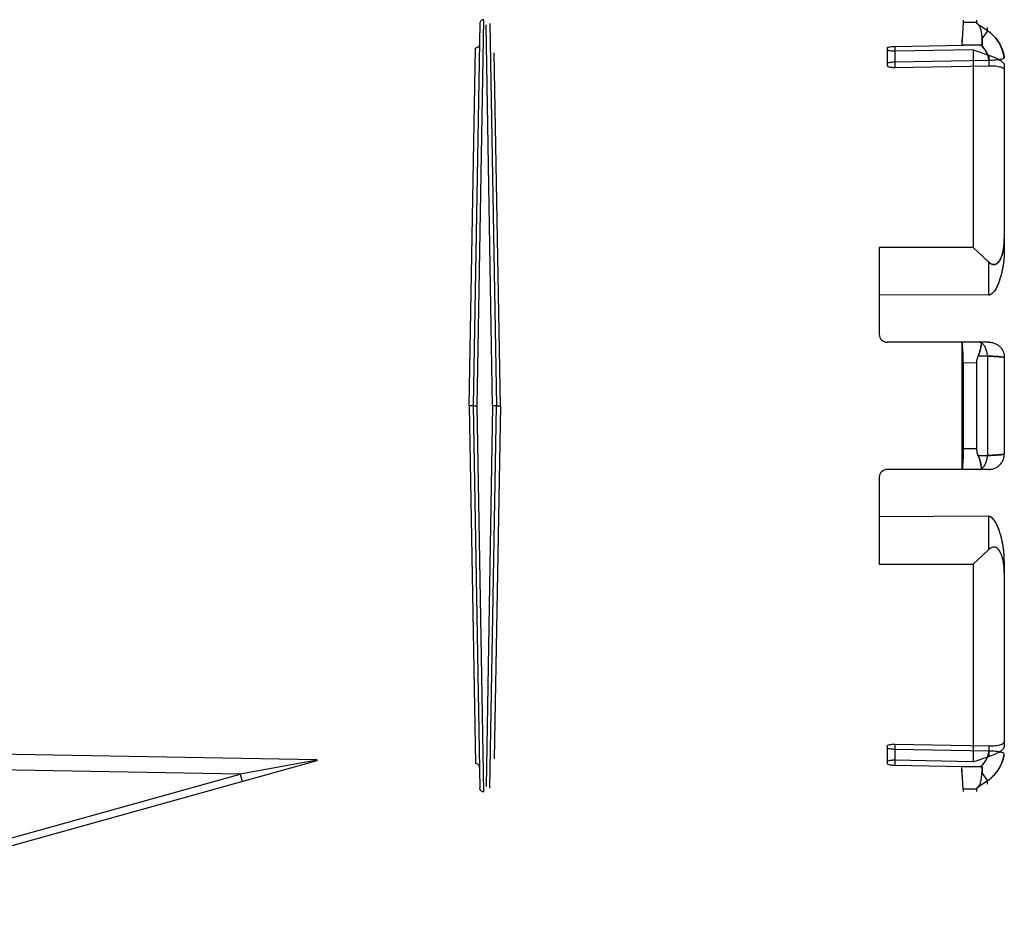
# Model space of a CAD drawing. Header units: millimetres. Extents: x 0 to 297, y 0 to 210.
# Tile 283 of 405: x 147.825 to 148.456, y 158.134 to 158.704. Entities that reach past the tile are written whole.
import ezdxf

# ---------------------------------------------------------------- set-up
doc = ezdxf.new("R2010")
doc.units = ezdxf.units.MM
doc.header["$LTSCALE"] = 16.335
doc.layers.add('INTFCLR_144815', color=7, linetype='CONTINUOUS')

msp = doc.modelspace()

# ---------------------------------------------------------------- linework, layer by layer
at = {"layer": 'INTFCLR_144815', "color": 9, "linetype": 'Continuous'}
for p, q in [((148.11994, 158.70128), (148.11566, 158.45648)), ((148.11816, 158.45648), (148.12244, 158.70374)), ((148.12816, 158.45648), (148.12395, 158.70038)), ((148.12816, 158.45648), (148.12395, 158.70038)), ((148.12639, 158.70128), (148.13066, 158.45648)), ((148.43788, 158.70195), (148.42934, 158.70195)), ((148.44488, 158.69664), (148.43887, 158.70074)), ((148.44488, 158.69664), (148.44488, 158.69875)), ((148.44488, 158.69664), (148.44135, 158.69145)), ((148.11321, 158.45648), (148.11725, 158.68557)), ((148.38066, 158.68564), (148.38066, 158.67432)), ((148.38566, 158.68667), (148.38566, 158.67319)), ((148.13321, 158.45648), (148.12922, 158.68257)), ((148.13321, 158.45648), (148.12922, 158.68257)), ((148.44566, 158.68105), (148.44566, 158.67427)), ((148.45566, 158.67494), (148.45566, 158.67164)), ((148.45566, 158.56345), (148.45566, 158.55575)), ((148.44547, 158.54873), (148.44547, 158.52727)), ((148.44581, 158.4972), (148.43962, 158.4972)), ((148.43788, 158.48391), (148.42934, 158.48387)), ((148.44488, 158.48829), (148.43883, 158.48827)), ((148.44488, 158.48829), (148.44488, 158.42466)), ((148.11321, 158.45648), (148.11725, 158.22739)), ((148.11566, 158.45648), (148.11994, 158.21167)), ((148.12244, 158.20922), (148.11816, 158.45648)), ((148.12816, 158.45648), (148.12395, 158.21258)), ((148.12816, 158.45648), (148.12395, 158.21258)), ((148.12639, 158.21167), (148.13066, 158.45648)), ((148.13321, 158.45648), (148.12922, 158.23038)), ((148.13321, 158.45648), (148.12922, 158.23038)), ((148.42934, 158.42908), (148.43788, 158.42905)), ((148.43883, 158.42468), (148.44488, 158.42466)), ((148.44581, 158.41575), (148.43962, 158.41575)), ((148.44547, 158.38569), (148.44547, 158.36422)), ((148.45566, 158.35721), (148.45566, 158.34951)), ((148.38066, 158.23863), (148.38066, 158.22732)), ((148.38566, 158.23977), (148.38566, 158.22629)), ((148.44566, 158.23869), (148.44566, 158.23191)), ((148.45566, 158.24132), (148.45566, 158.23802)), ((148.01566, 158.22978), (147.68282, 158.2356)), ((148.01566, 158.22916), (147.67477, 158.13402)), ((147.96662, 158.22066), (147.68277, 158.22563)), ((148.01566, 158.22952), (147.96662, 158.22066)), ((147.6798, 158.14062), (147.96662, 158.22066)), ((147.96662, 158.22066), (147.96796, 158.21585)), ((148.44135, 158.22151), (148.44488, 158.21632)), ((148.44488, 158.21632), (148.43887, 158.21222)), ((148.44488, 158.21421), (148.44488, 158.21632)), ((148.43788, 158.21101), (148.42934, 158.21101))]:
    msp.add_line(p, q, dxfattribs=at)
at = {"layer": 'INTFCLR_144815', "color": 6, "linetype": 'Continuous'}
for p, q in [((148.42934, 158.70195), (148.42847, 158.68744)), ((148.42934, 158.70347), (148.42934, 158.70195)), ((148.43788, 158.70347), (148.43788, 158.70195)), ((148.38566, 158.68667), (148.44034, 158.68764)), ((148.42847, 158.691), (148.42847, 158.68744)), ((148.4417, 158.68767), (148.42847, 158.68744)), ((148.43567, 158.6844), (148.38566, 158.6835)), ((148.43567, 158.6844), (148.43567, 158.55784)), ((148.43567, 158.6844), (148.44566, 158.68105)), ((148.45566, 158.67933), (148.45566, 158.68148)), ((148.44581, 158.67757), (148.38566, 158.6765)), ((148.38566, 158.67319), (148.44566, 158.67427)), ((148.45566, 158.67164), (148.45566, 158.56345)), ((148.43567, 158.55784), (148.37566, 158.55783)), ((148.37566, 158.55783), (148.37566, 158.5022)), ((148.43567, 158.55784), (148.44548, 158.54872)), ((148.44546, 158.52727), (148.37566, 158.52751)), ((148.43962, 158.4972), (148.38066, 158.4972)), ((148.42847, 158.4972), (148.42847, 158.41575)), ((148.42934, 158.48388), (148.42934, 158.42908)), ((148.43788, 158.48391), (148.43788, 158.42905)), ((148.45566, 158.48739), (148.45566, 158.42556)), ((148.11566, 158.45648), (148.11321, 158.45648)), ((148.11566, 158.45648), (148.11816, 158.45648)), ((148.13066, 158.45648), (148.12816, 158.45648)), ((148.13066, 158.45648), (148.13321, 158.45648)), ((148.43962, 158.41575), (148.38066, 158.41575)), ((148.37566, 158.41075), (148.37566, 158.35512)), ((148.44546, 158.38569), (148.37566, 158.38545)), ((148.43567, 158.35512), (148.44548, 158.36423)), ((148.37566, 158.35512), (148.43567, 158.35512)), ((148.43567, 158.35512), (148.43567, 158.22856)), ((148.45566, 158.34951), (148.45566, 158.24132)), ((148.38566, 158.23977), (148.44566, 158.23869)), ((148.44581, 158.23538), (148.38566, 158.23645)), ((148.43567, 158.22856), (148.44566, 158.23191)), ((148.45566, 158.23148), (148.45566, 158.23362)), ((148.01566, 158.22978), (148.01566, 158.22916)), ((148.43567, 158.22856), (148.38566, 158.22946)), ((148.38566, 158.22629), (148.44034, 158.22532)), ((148.42847, 158.22195), (148.42847, 158.22552)), ((148.4417, 158.22529), (148.42847, 158.22552)), ((148.42934, 158.21101), (148.42847, 158.22552)), ((148.42934, 158.21101), (148.42934, 158.20948)), ((148.43788, 158.21101), (148.43788, 158.20948))]:
    msp.add_line(p, q, dxfattribs=at)
at = {"layer": 'INTFCLR_144815', "color": 9, "linetype": 'Continuous'}
for centre, start, end in [((148.43084, 158.67588), 7.90805, 55.92211), ((148.43084, 158.23707), 304.07789, 352.09195)]:
    msp.add_arc(centre, 0.02506, start, end, dxfattribs=at)
at = {"layer": 'INTFCLR_144815', "color": 6, "linetype": 'Continuous'}
for centre, radius, start, end in [((148.43826, 158.80672), 0.11911, 271.00226, 271.65701), ((148.38066, 158.5022), 0.005, 180, 270), ((148.38066, 158.41075), 0.005, 90, 180), ((148.43826, 158.10623), 0.11911, 88.34299, 88.99774)]:
    msp.add_arc(centre, radius, start, end, dxfattribs=at)
at = {"layer": 'INTFCLR_144815', "color": 9, "linetype": 'Continuous'}
for points, knots in [([(148.12244, 158.70374), (148.12229, 158.70374), (148.12199, 158.70372), (148.12137, 158.70354), (148.12063, 158.70308), (148.12017, 158.70235), (148.11998, 158.70173), (148.11994, 158.70143), (148.11994, 158.70128)], [0, 0, 0, 0, 0.125, 0.25, 0.5, 0.749999, 0.874999, 1, 1, 1, 1]), ([(148.44488, 158.69664), (148.44549, 158.69623), (148.4466, 158.69541), (148.44798, 158.69419), (148.45006, 158.6921), (148.45174, 158.68988), (148.45308, 158.68747), (148.45389, 158.68581), (148.45455, 158.68408), (148.45508, 158.68231), (148.45542, 158.68088), (148.45559, 158.67988), (148.45566, 158.67933)], [0, 0, 0, 0, 0.104066, 0.197481, 0.263672, 0.525448, 0.591388, 0.657535, 0.789311, 0.855378, 0.921244, 1, 1, 1, 1]), ([(148.44034, 158.68764), (148.44043, 158.68756), (148.44073, 158.68731), (148.44123, 158.68686), (148.44241, 158.68567), (148.4434, 158.68434), (148.44421, 158.68288), (148.44469, 158.68187), (148.44509, 158.68084), (148.44541, 158.67976), (148.44561, 158.67889), (148.44574, 158.67816), (148.44579, 158.6777), (148.44581, 158.67757)], [0, 0, 0, 0, 0.029386, 0.10033, 0.171275, 0.455053, 0.525998, 0.596942, 0.738831, 0.809776, 0.88072, 0.966115, 1, 1, 1, 1]), ([(148.44581, 158.67757), (148.44579, 158.6777), (148.44574, 158.67817), (148.44561, 158.6789), (148.4454, 158.67978), (148.44493, 158.68138), (148.44425, 158.68289), (148.44337, 158.68431), (148.44272, 158.68522), (148.44184, 158.68628), (148.44095, 158.68713), (148.44044, 158.68756), (148.44034, 158.68764)], [0, 0, 0, 0, 0.033544, 0.11915, 0.190016, 0.260882, 0.544348, 0.615214, 0.68608, 0.827813, 0.969546, 1, 1, 1, 1]), ([(148.44488, 158.48829), (148.44483, 158.48923), (148.44457, 158.49103), (148.44376, 158.49349), (148.4426, 158.49547), (148.44153, 158.49644), (148.44097, 158.49675)], [0, 0, 0, 0, 0.292893, 0.563554, 0.80036, 1, 1, 1, 1]), ([(148.44488, 158.48829), (148.44562, 158.48827), (148.44702, 158.48822), (148.44952, 158.48809), (148.45173, 158.48797), (148.45391, 158.48773), (148.45504, 158.48764), (148.45566, 158.48739)], [0, 0, 0, 0, 0.202956, 0.388792, 0.694435, 0.813207, 1, 1, 1, 1]), ([(148.45566, 158.48739), (148.45529, 158.48754), (148.45419, 158.4877), (148.45259, 158.48788), (148.45078, 158.48801), (148.44828, 158.48816), (148.44628, 158.48824), (148.44488, 158.48829)], [0, 0, 0, 0, 0.110897, 0.30487, 0.44747, 0.611916, 1, 1, 1, 1]), ([(148.44097, 158.41621), (148.44153, 158.41652), (148.4426, 158.41749), (148.44376, 158.41946), (148.44457, 158.42192), (148.44483, 158.42373), (148.44488, 158.42466)], [0, 0, 0, 0, 0.199639, 0.436446, 0.707107, 1, 1, 1, 1]), ([(148.45566, 158.42556), (148.45504, 158.42532), (148.45391, 158.42523), (148.45173, 158.42499), (148.44952, 158.42486), (148.44702, 158.42474), (148.44562, 158.42469), (148.44488, 158.42466)], [0, 0, 0, 0, 0.186701, 0.305475, 0.611146, 0.796993, 1, 1, 1, 1]), ([(148.44488, 158.42466), (148.44628, 158.42471), (148.44828, 158.42479), (148.45078, 158.42494), (148.45259, 158.42507), (148.45419, 158.42525), (148.45529, 158.42542), (148.45566, 158.42556)], [0, 0, 0, 0, 0.388063, 0.552466, 0.695072, 0.88908, 1, 1, 1, 1]), ([(148.44034, 158.22532), (148.44043, 158.22539), (148.44073, 158.22564), (148.44123, 158.2261), (148.44241, 158.22729), (148.4434, 158.22861), (148.44421, 158.23007), (148.44469, 158.23108), (148.44509, 158.23212), (148.44541, 158.23319), (148.44561, 158.23406), (148.44574, 158.23479), (148.44579, 158.23525), (148.44581, 158.23538)], [0, 0, 0, 0, 0.029386, 0.10033, 0.171275, 0.455053, 0.525998, 0.596942, 0.738831, 0.809776, 0.88072, 0.966115, 1, 1, 1, 1]), ([(148.44581, 158.23538), (148.44579, 158.23525), (148.44574, 158.23479), (148.44561, 158.23405), (148.4454, 158.23318), (148.44493, 158.23157), (148.44425, 158.23007), (148.44337, 158.22865), (148.44272, 158.22773), (148.44184, 158.22667), (148.44095, 158.22583), (148.44044, 158.2254), (148.44034, 158.22532)], [0, 0, 0, 0, 0.033544, 0.11915, 0.190016, 0.260882, 0.544348, 0.615214, 0.68608, 0.827813, 0.969546, 1, 1, 1, 1]), ([(148.44488, 158.21632), (148.44549, 158.21672), (148.4466, 158.21755), (148.44798, 158.21877), (148.45006, 158.22086), (148.45174, 158.22308), (148.45308, 158.22549), (148.45389, 158.22715), (148.45455, 158.22888), (148.45508, 158.23065), (148.45542, 158.23208), (148.45559, 158.23308), (148.45566, 158.23362)], [0, 0, 0, 0, 0.104066, 0.197481, 0.263672, 0.525448, 0.591388, 0.657535, 0.789311, 0.855378, 0.921244, 1, 1, 1, 1]), ([(148.12244, 158.20922), (148.12236, 158.20922), (148.12221, 158.20922), (148.12191, 158.20926), (148.12137, 158.20941), (148.12063, 158.20988), (148.12017, 158.2106), (148.11998, 158.21122), (148.11994, 158.21153), (148.11994, 158.21167)], [0, 0, 0, 0, 0.0625, 0.125, 0.25, 0.5, 0.749999, 0.874999, 1, 1, 1, 1])]:
    msp.add_open_spline(points, degree=3, knots=knots, dxfattribs=at)
at = {"layer": 'INTFCLR_144815', "color": 6, "linetype": 'Continuous'}
for points in [[(148.43788, 158.70195), (148.43788, 158.70142), (148.43849, 158.7011), (148.43887, 158.70074)], [(148.43887, 158.70074), (148.43857, 158.70102), (148.43803, 158.70123), (148.43803, 158.70164)], [(148.43962, 158.4972), (148.43998, 158.4972), (148.44063, 158.49747), (148.4407, 158.49711)], [(148.44097, 158.49675), (148.4409, 158.49714), (148.44025, 158.4972), (148.43985, 158.4972)], [(148.43962, 158.41575), (148.43998, 158.41575), (148.44063, 158.41549), (148.4407, 158.41585)], [(148.44097, 158.41621), (148.4409, 158.41581), (148.44025, 158.41575), (148.43985, 158.41575)], [(148.43788, 158.21101), (148.43788, 158.21153), (148.43849, 158.21186), (148.43887, 158.21222)], [(148.43887, 158.21222), (148.43857, 158.21194), (148.43803, 158.21173), (148.43803, 158.21132)]]:
    msp.add_open_spline(points, degree=3, dxfattribs=at)
for points, knots in [([(148.43887, 158.70074), (148.43926, 158.70035), (148.43996, 158.69934), (148.44057, 158.69756), (148.44093, 158.69568), (148.44118, 158.69363), (148.44129, 158.69225), (148.44135, 158.69145)], [0, 0, 0, 0, 0.168627, 0.3677, 0.575209, 0.753567, 1, 1, 1, 1]), ([(148.38066, 158.68564), (148.38066, 158.68604), (148.38195, 158.68629), (148.38305, 158.68651), (148.38442, 158.68663), (148.38524, 158.68666), (148.38566, 158.68667)], [0, 0, 0, 0, 0.233453, 0.521196, 0.753339, 1, 1, 1, 1]), ([(148.44135, 158.69145), (148.44138, 158.69104), (148.44143, 158.69013), (148.44147, 158.68887), (148.44158, 158.68801), (148.4417, 158.68767)], [0, 0, 0, 0, 0.324231, 0.714244, 1, 1, 1, 1]), ([(148.4417, 158.68767), (148.44158, 158.688), (148.44147, 158.68887), (148.44143, 158.69013), (148.44138, 158.69104), (148.44135, 158.69145)], [0, 0, 0, 0, 0.284025, 0.674027, 1, 1, 1, 1]), ([(148.38566, 158.6835), (148.38524, 158.68349), (148.38442, 158.6835), (148.38306, 158.6836), (148.38193, 158.68383), (148.38066, 158.68416), (148.38066, 158.68458)], [0, 0, 0, 0, 0.243643, 0.472598, 0.758827, 1, 1, 1, 1]), ([(148.44566, 158.68105), (148.44605, 158.68092), (148.44682, 158.68065), (148.44796, 158.68022), (148.44908, 158.67976), (148.45015, 158.67929), (148.45116, 158.6788), (148.45223, 158.67823), (148.45332, 158.67758), (148.45461, 158.67664), (148.45566, 158.6757), (148.45566, 158.67494)], [0, 0, 0, 0, 0.101725, 0.203913, 0.304924, 0.403217, 0.497386, 0.586174, 0.706839, 0.809822, 1, 1, 1, 1]), ([(148.45566, 158.67933), (148.45566, 158.67894), (148.45456, 158.67865), (148.45343, 158.6783), (148.45183, 158.67803), (148.45001, 158.6778), (148.44833, 158.67767), (148.44691, 158.6776), (148.44618, 158.67758), (148.44581, 158.67757)], [0, 0, 0, 0, 0.116496, 0.236943, 0.393508, 0.578716, 0.784042, 0.89128, 1, 1, 1, 1]), ([(148.38566, 158.6765), (148.38524, 158.6765), (148.38442, 158.67646), (148.38305, 158.67634), (148.38194, 158.67612), (148.38066, 158.67584), (148.38066, 158.67543)], [0, 0, 0, 0, 0.246296, 0.477518, 0.764423, 1, 1, 1, 1]), ([(148.38066, 158.67432), (148.38066, 158.6739), (148.38192, 158.67353), (148.38307, 158.6733), (148.38443, 158.67319), (148.38524, 158.67318), (148.38566, 158.67319)], [0, 0, 0, 0, 0.244144, 0.530494, 0.758593, 1, 1, 1, 1]), ([(148.44566, 158.67427), (148.44603, 158.67427), (148.44676, 158.67428), (148.44785, 158.67425), (148.44924, 158.67417), (148.45085, 158.67401), (148.45258, 158.6737), (148.45399, 158.67326), (148.45511, 158.67272), (148.45566, 158.67202), (148.45566, 158.67164)], [0, 0, 0, 0, 0.101886, 0.202647, 0.30117, 0.486797, 0.651232, 0.788116, 0.893665, 1, 1, 1, 1]), ([(148.44547, 158.54873), (148.44581, 158.5484), (148.44651, 158.5478), (148.44769, 158.54713), (148.44898, 158.54686), (148.45025, 158.54713), (148.45132, 158.54783), (148.45217, 158.54876), (148.4529, 158.54987), (148.45359, 158.55125), (148.45413, 158.5527), (148.45455, 158.55411), (148.45486, 158.55538), (148.45513, 158.55678), (148.45536, 158.55831), (148.45553, 158.55995), (148.45564, 158.56168), (148.45566, 158.56286), (148.45566, 158.56345)], [0, 0, 0, 0, 0.06108, 0.119221, 0.174742, 0.228482, 0.282573, 0.339044, 0.389631, 0.455027, 0.53949, 0.589986, 0.646283, 0.70825, 0.775421, 0.847243, 0.922588, 1, 1, 1, 1]), ([(148.45566, 158.56345), (148.45566, 158.56285), (148.45564, 158.56168), (148.45553, 158.55995), (148.45536, 158.5583), (148.45513, 158.55677), (148.45486, 158.55537), (148.45455, 158.55411), (148.45413, 158.5527), (148.45359, 158.55125), (148.4529, 158.54987), (148.45217, 158.54876), (148.45132, 158.54783), (148.45025, 158.54713), (148.44898, 158.54686), (148.44769, 158.54713), (148.44651, 158.5478), (148.44581, 158.5484), (148.44547, 158.54873)], [0, 0, 0, 0, 0.077493, 0.152899, 0.224768, 0.292006, 0.353934, 0.410196, 0.460677, 0.545023, 0.610385, 0.660867, 0.717337, 0.771439, 0.825204, 0.880687, 0.938823, 1, 1, 1, 1]), ([(148.45566, 158.55575), (148.45566, 158.55506), (148.45564, 158.55364), (148.45551, 158.55148), (148.4553, 158.54924), (148.455, 158.54697), (148.45462, 158.54471), (148.45417, 158.5425), (148.45367, 158.54041), (148.45313, 158.5385), (148.4526, 158.53682), (148.45207, 158.53535), (148.45156, 158.53408), (148.45095, 158.5327), (148.45023, 158.53131), (148.44939, 158.52998), (148.44856, 158.52893), (148.44767, 158.52807), (148.44663, 158.52743), (148.44585, 158.52727), (148.44547, 158.52727)], [0, 0, 0, 0, 0.065356, 0.133903, 0.204907, 0.277401, 0.350118, 0.42161, 0.490235, 0.553286, 0.60881, 0.657483, 0.700215, 0.737801, 0.800098, 0.848392, 0.885829, 0.926723, 0.964351, 1, 1, 1, 1]), ([(148.45566, 158.55575), (148.45566, 158.55504), (148.45564, 158.5537), (148.45553, 158.55178), (148.45538, 158.55006), (148.4552, 158.54849), (148.45499, 158.54694), (148.45474, 158.54538), (148.45445, 158.54386), (148.45416, 158.54247), (148.45387, 158.54125), (148.45358, 158.54011), (148.45326, 158.53895), (148.45288, 158.53768), (148.45241, 158.53629), (148.45188, 158.53484), (148.4513, 158.53346), (148.45071, 158.53223), (148.45013, 158.53117), (148.44941, 158.53001), (148.44853, 158.52887), (148.44725, 158.5277), (148.44612, 158.52727), (148.44547, 158.52727)], [0, 0, 0, 0, 0.067, 0.127282, 0.181386, 0.23011, 0.276718, 0.329259, 0.379334, 0.42358, 0.46285, 0.498044, 0.53521, 0.576575, 0.622896, 0.674205, 0.722154, 0.764613, 0.802535, 0.836539, 0.893742, 0.938416, 1, 1, 1, 1]), ([(148.42934, 158.48388), (148.42934, 158.48438), (148.42934, 158.48538), (148.42932, 158.48685), (148.4293, 158.48828), (148.42926, 158.48964), (148.42922, 158.49093), (148.42916, 158.49211), (148.42911, 158.49352), (148.42881, 158.49503), (148.42915, 158.49694), (148.42847, 158.4972)], [0, 0, 0, 0, 0.112917, 0.223407, 0.330198, 0.432337, 0.52874, 0.618354, 0.700187, 0.837642, 1, 1, 1, 1]), ([(148.43883, 158.48827), (148.439, 158.48865), (148.43931, 158.4894), (148.43973, 158.49051), (148.44017, 158.49188), (148.44058, 158.49342), (148.44087, 158.49514), (148.44106, 158.49623), (148.44097, 158.49675)], [0, 0, 0, 0, 0.141064, 0.275921, 0.403753, 0.63274, 0.819522, 1, 1, 1, 1]), ([(148.44097, 158.49675), (148.44106, 158.49624), (148.44088, 158.49516), (148.44059, 158.49345), (148.44017, 158.4919), (148.43973, 158.49052), (148.43932, 158.4894), (148.439, 158.48865), (148.43883, 158.48827)], [0, 0, 0, 0, 0.17715, 0.36377, 0.594032, 0.722201, 0.857882, 1, 1, 1, 1]), ([(148.44581, 158.4972), (148.44618, 158.4972), (148.44692, 158.49716), (148.44801, 158.49698), (148.44907, 158.49668), (148.45009, 158.49626), (148.45106, 158.49573), (148.45196, 158.4951), (148.45278, 158.49437), (148.45352, 158.49355), (148.45416, 158.49265), (148.4547, 158.49169), (148.45513, 158.49067), (148.45544, 158.4896), (148.45562, 158.4885), (148.45566, 158.48776), (148.45566, 158.48739)], [0, 0, 0, 0, 0.071737, 0.143321, 0.214706, 0.285913, 0.357002, 0.428102, 0.499214, 0.570425, 0.641656, 0.713057, 0.784619, 0.856321, 0.928111, 1, 1, 1, 1]), ([(148.43883, 158.48827), (148.43857, 158.48771), (148.43807, 158.48629), (148.43788, 158.48478), (148.43788, 158.48391)], [0, 0, 0, 0, 0.415324, 1, 1, 1, 1]), ([(148.42934, 158.42908), (148.42934, 158.42858), (148.42934, 158.42758), (148.42932, 158.4261), (148.4293, 158.42467), (148.42926, 158.42331), (148.42922, 158.42202), (148.42916, 158.42083), (148.42911, 158.41943), (148.42881, 158.41792), (148.42915, 158.41601), (148.42847, 158.41575)], [0, 0, 0, 0, 0.113088, 0.223725, 0.3309, 0.433265, 0.529612, 0.619088, 0.701056, 0.837846, 1, 1, 1, 1]), ([(148.43788, 158.42905), (148.43788, 158.42846), (148.438, 158.42697), (148.43845, 158.42551), (148.43883, 158.42468)], [0, 0, 0, 0, 0.390282, 1, 1, 1, 1]), ([(148.43883, 158.42468), (148.439, 158.42431), (148.43931, 158.42356), (148.43973, 158.42245), (148.44017, 158.42108), (148.44058, 158.41953), (148.44087, 158.41782), (148.44106, 158.41673), (148.44097, 158.41621)], [0, 0, 0, 0, 0.141064, 0.275921, 0.403753, 0.63274, 0.819522, 1, 1, 1, 1]), ([(148.44097, 158.41621), (148.44106, 158.41672), (148.44088, 158.4178), (148.44059, 158.41951), (148.44017, 158.42106), (148.43973, 158.42244), (148.43932, 158.42355), (148.439, 158.4243), (148.43883, 158.42468)], [0, 0, 0, 0, 0.17715, 0.36377, 0.594032, 0.722201, 0.857882, 1, 1, 1, 1]), ([(148.44581, 158.41575), (148.44618, 158.41575), (148.44692, 158.41579), (148.44801, 158.41598), (148.44907, 158.41628), (148.45009, 158.4167), (148.45106, 158.41722), (148.45196, 158.41786), (148.45278, 158.41859), (148.45352, 158.4194), (148.45416, 158.4203), (148.4547, 158.42127), (148.45513, 158.42229), (148.45544, 158.42336), (148.45562, 158.42445), (148.45566, 158.42519), (148.45566, 158.42556)], [0, 0, 0, 0, 0.071737, 0.143321, 0.214706, 0.285913, 0.357002, 0.428102, 0.499214, 0.570425, 0.641656, 0.713057, 0.784619, 0.856321, 0.928111, 1, 1, 1, 1]), ([(148.45566, 158.35721), (148.45566, 158.3579), (148.45564, 158.35931), (148.45551, 158.36148), (148.4553, 158.36371), (148.455, 158.36598), (148.45462, 158.36825), (148.45417, 158.37045), (148.45367, 158.37255), (148.45313, 158.37445), (148.4526, 158.37614), (148.45207, 158.37761), (148.45156, 158.37887), (148.45095, 158.38025), (148.45023, 158.38165), (148.44939, 158.38297), (148.44856, 158.38403), (148.44767, 158.38489), (148.44663, 158.38552), (148.44585, 158.38569), (148.44547, 158.38569)], [0, 0, 0, 0, 0.065356, 0.133903, 0.204907, 0.277401, 0.350118, 0.42161, 0.490236, 0.553286, 0.60881, 0.657483, 0.700215, 0.737801, 0.800098, 0.848392, 0.885829, 0.926723, 0.964351, 1, 1, 1, 1]), ([(148.45566, 158.35721), (148.45566, 158.35791), (148.45564, 158.35926), (148.45553, 158.36118), (148.45538, 158.3629), (148.4552, 158.36447), (148.45499, 158.36602), (148.45474, 158.36757), (148.45445, 158.3691), (148.45416, 158.37048), (148.45387, 158.37171), (148.45358, 158.37285), (148.45326, 158.37401), (148.45288, 158.37527), (148.45241, 158.37667), (148.45188, 158.37811), (148.4513, 158.3795), (148.45071, 158.38072), (148.45013, 158.38179), (148.44941, 158.38295), (148.44853, 158.38409), (148.44725, 158.38525), (148.44612, 158.38569), (148.44547, 158.38569)], [0, 0, 0, 0, 0.067, 0.127281, 0.181385, 0.23011, 0.276717, 0.329258, 0.379333, 0.423579, 0.462849, 0.498043, 0.535209, 0.576574, 0.622894, 0.674204, 0.722153, 0.764612, 0.802534, 0.836539, 0.893741, 0.938415, 1, 1, 1, 1]), ([(148.45566, 158.34951), (148.45566, 158.3501), (148.45564, 158.35128), (148.45553, 158.35301), (148.45536, 158.35465), (148.45513, 158.35618), (148.45486, 158.35759), (148.45455, 158.35885), (148.45413, 158.36026), (148.45359, 158.36171), (148.4529, 158.36309), (148.45217, 158.3642), (148.45132, 158.36512), (148.45025, 158.36583), (148.44898, 158.3661), (148.44769, 158.36582), (148.44651, 158.36515), (148.44581, 158.36455), (148.44547, 158.36422)], [0, 0, 0, 0, 0.077493, 0.152899, 0.224768, 0.292006, 0.353934, 0.410196, 0.460677, 0.545023, 0.610385, 0.660867, 0.717337, 0.771439, 0.825204, 0.880687, 0.938823, 1, 1, 1, 1]), ([(148.38066, 158.23863), (148.38066, 158.23906), (148.38192, 158.23943), (148.38307, 158.23966), (148.38443, 158.23977), (148.38524, 158.23978), (148.38566, 158.23977)], [0, 0, 0, 0, 0.244144, 0.530494, 0.758593, 1, 1, 1, 1]), ([(148.44566, 158.23869), (148.44603, 158.23868), (148.44676, 158.23868), (148.44785, 158.23871), (148.44924, 158.23878), (148.45085, 158.23895), (148.45258, 158.23926), (148.45399, 158.2397), (148.45511, 158.24023), (148.45566, 158.24093), (148.45566, 158.24132)], [0, 0, 0, 0, 0.101886, 0.202647, 0.30117, 0.486797, 0.651232, 0.788116, 0.893665, 1, 1, 1, 1]), ([(148.44566, 158.23191), (148.44605, 158.23204), (148.44682, 158.2323), (148.44796, 158.23274), (148.44908, 158.23319), (148.45015, 158.23367), (148.45116, 158.23416), (148.45223, 158.23473), (148.45332, 158.23537), (148.45461, 158.23632), (148.45566, 158.23726), (148.45566, 158.23802)], [0, 0, 0, 0, 0.101725, 0.203913, 0.304924, 0.403217, 0.497386, 0.586174, 0.706839, 0.809822, 1, 1, 1, 1]), ([(148.38566, 158.23645), (148.38524, 158.23646), (148.38442, 158.23649), (148.38305, 158.23661), (148.38194, 158.23684), (148.38066, 158.23712), (148.38066, 158.23753)], [0, 0, 0, 0, 0.246296, 0.477519, 0.764423, 1, 1, 1, 1]), ([(148.45566, 158.23362), (148.45566, 158.23402), (148.45456, 158.2343), (148.45343, 158.23465), (148.45183, 158.23493), (148.45001, 158.23516), (148.44833, 158.23529), (148.44691, 158.23536), (148.44618, 158.23538), (148.44581, 158.23538)], [0, 0, 0, 0, 0.116496, 0.236943, 0.393508, 0.578716, 0.784042, 0.89128, 1, 1, 1, 1]), ([(148.38566, 158.22946), (148.38524, 158.22947), (148.38442, 158.22946), (148.38306, 158.22935), (148.38193, 158.22913), (148.38066, 158.2288), (148.38066, 158.22838)], [0, 0, 0, 0, 0.243643, 0.472598, 0.758827, 1, 1, 1, 1]), ([(148.38066, 158.22732), (148.38066, 158.22692), (148.38195, 158.22667), (148.38305, 158.22644), (148.38442, 158.22633), (148.38524, 158.2263), (148.38566, 158.22629)], [0, 0, 0, 0, 0.233453, 0.521196, 0.753338, 1, 1, 1, 1]), ([(148.43887, 158.21222), (148.43926, 158.2126), (148.43996, 158.21361), (148.44057, 158.2154), (148.44093, 158.21728), (148.44118, 158.21932), (148.44129, 158.22071), (148.44135, 158.22151)], [0, 0, 0, 0, 0.168627, 0.3677, 0.575209, 0.753567, 1, 1, 1, 1]), ([(148.44135, 158.22151), (148.44138, 158.22192), (148.44143, 158.22282), (148.44147, 158.22409), (148.44158, 158.22495), (148.4417, 158.22529)], [0, 0, 0, 0, 0.324231, 0.714244, 1, 1, 1, 1]), ([(148.4417, 158.22529), (148.44158, 158.22495), (148.44147, 158.22409), (148.44143, 158.22283), (148.44138, 158.22192), (148.44135, 158.22151)], [0, 0, 0, 0, 0.284025, 0.674027, 1, 1, 1, 1])]:
    msp.add_open_spline(points, degree=3, knots=knots, dxfattribs=at)
at = {"layer": 'INTFCLR_144815', "color": 9, "linetype": 'Continuous'}
for points in [[(148.11971, 158.68803), (148.1197, 158.68745), (148.11919, 158.68609), (148.11783, 158.68558), (148.11725, 158.68557)], [(148.11971, 158.22493), (148.1197, 158.22551), (148.11919, 158.22687), (148.11783, 158.22738), (148.11725, 158.22739)]]:
    msp.add_open_spline(points, degree=3, dxfattribs=at)

doc.saveas('drawing.dxf')
